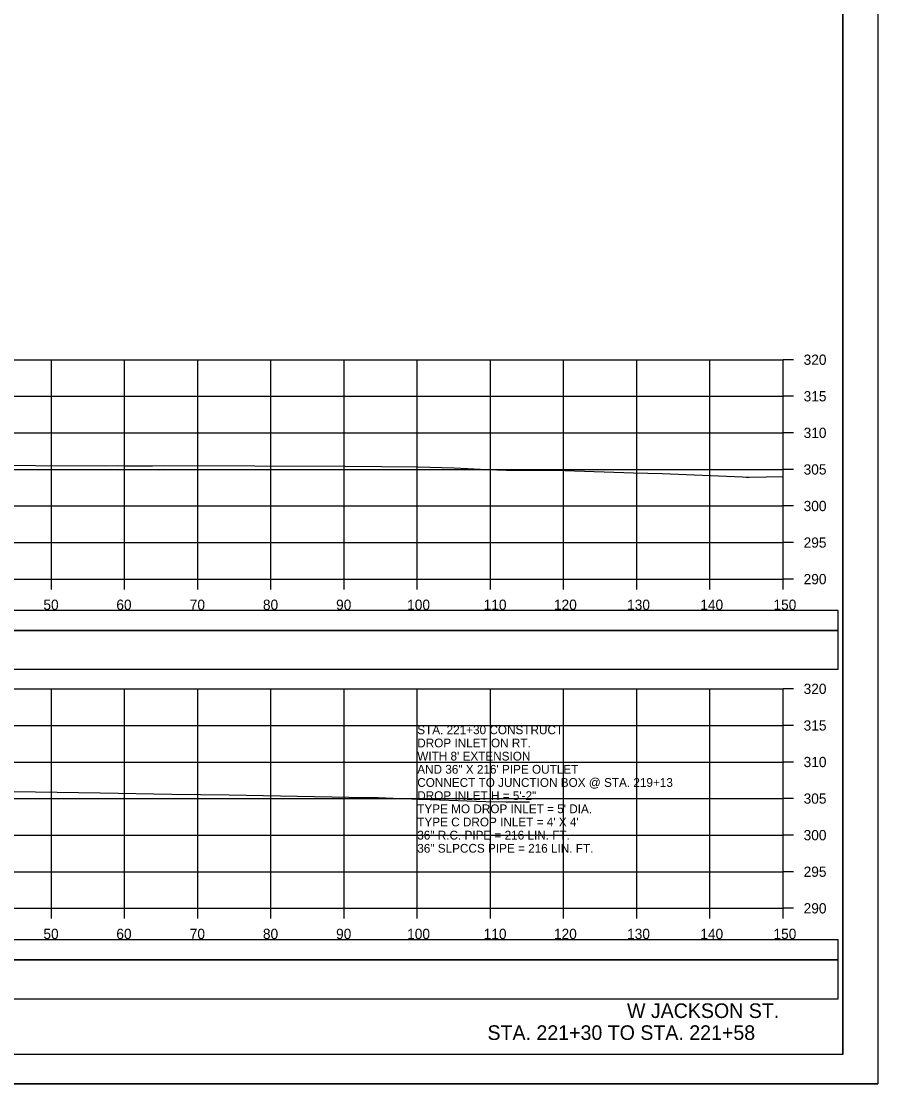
# Model space of a CAD drawing. Extents: x 1370538 to 1372872, y 376220 to 381127.
# Drawn here: x 1372754.5 to 1372871.6, y 379481.3 to 379626.6 of the extents above; entities that cross this region are included whole.
import ezdxf

# ---------------------------------------------------------------- set-up
doc = ezdxf.new("R2010")
doc.units = 0
for name, color, linetype in [('R_Border Notes', 7, 'Continuous'), ('R_Border PE', 7, 'Continuous'), ('R_Border Prem', 7, 'Continuous'), ('R_Dimension', 7, 'Continuous'), ('R_Grid', 7, 'Continuous'), ('R_No Plot', 7, 'Continuous'), ('R_Proposed Road', 7, 'Continuous'), ('R_Water', 7, 'Continuous'), ('R_Water Annot', 7, 'Continuous'), ('T_Detection Zones', 7, 'Continuous')]:
    doc.layers.add(name, color=color, linetype=linetype)

msp = doc.modelspace()

# ---------------------------------------------------------------- linework, layer by layer
at = {"layer": 'R_Border Notes'}
for q in [(1372866.83, 379690.75), (1372550.65, 379485.29)]:
    msp.add_line((1372866.83, 379485.29), q, dxfattribs=at)
at = {"layer": 'R_Border Prem'}
for p, q in [((1372858.65, 379550.29), (1372858.65, 379580.29)), ((1372860.05, 379580.29), (1372858.65, 379580.29)), ((1372860.05, 379575.29), (1372858.65, 379575.29)), ((1372860.05, 379570.29), (1372858.65, 379570.29)), ((1372860.05, 379565.29), (1372858.65, 379565.29)), ((1372860.05, 379560.29), (1372858.65, 379560.29)), ((1372860.05, 379555.29), (1372858.65, 379555.29)), ((1372558.65, 379550.29), (1372858.65, 379550.29)), ((1372758.65, 379548.89), (1372758.65, 379550.29)), ((1372768.65, 379548.89), (1372768.65, 379550.29)), ((1372778.65, 379548.89), (1372778.65, 379550.29)), ((1372788.65, 379548.89), (1372788.65, 379550.29)), ((1372798.65, 379548.89), (1372798.65, 379550.29)), ((1372808.65, 379548.89), (1372808.65, 379550.29)), ((1372818.65, 379548.89), (1372818.65, 379550.29)), ((1372828.65, 379548.89), (1372828.65, 379550.29)), ((1372838.65, 379548.89), (1372838.65, 379550.29)), ((1372848.65, 379548.89), (1372848.65, 379550.29)), ((1372858.65, 379548.89), (1372858.65, 379550.29)), ((1372860.05, 379550.29), (1372858.65, 379550.29)), ((1372858.65, 379505.29), (1372858.65, 379535.29)), ((1372860.05, 379535.29), (1372858.65, 379535.29)), ((1372860.05, 379530.29), (1372858.65, 379530.29)), ((1372860.05, 379525.29), (1372858.65, 379525.29)), ((1372860.05, 379520.29), (1372858.65, 379520.29)), ((1372860.05, 379515.29), (1372858.65, 379515.29)), ((1372860.05, 379510.29), (1372858.65, 379510.29)), ((1372558.65, 379505.29), (1372858.65, 379505.29)), ((1372758.65, 379503.89), (1372758.65, 379505.29)), ((1372768.65, 379503.89), (1372768.65, 379505.29)), ((1372778.65, 379503.89), (1372778.65, 379505.29)), ((1372788.65, 379503.89), (1372788.65, 379505.29)), ((1372798.65, 379503.89), (1372798.65, 379505.29)), ((1372808.65, 379503.89), (1372808.65, 379505.29)), ((1372818.65, 379503.89), (1372818.65, 379505.29)), ((1372828.65, 379503.89), (1372828.65, 379505.29)), ((1372838.65, 379503.89), (1372838.65, 379505.29)), ((1372848.65, 379503.89), (1372848.65, 379505.29)), ((1372858.65, 379503.89), (1372858.65, 379505.29)), ((1372860.05, 379505.29), (1372858.65, 379505.29))]:
    msp.add_line(p, q, dxfattribs=at)
at = {"layer": 'R_Dimension'}
for points in [[(1372753.04, 379565.86), (1372756.47, 379565.83), (1372766.09, 379565.8), (1372767.63, 379565.81), (1372768.56, 379565.79), (1372769.16, 379565.8), (1372772.47, 379565.77), (1372774.1, 379565.81), (1372798.81, 379565.75), (1372808.74, 379565.63), (1372813.68, 379565.49), (1372818.22, 379565.26), (1372820.86, 379565.2), (1372828.82, 379565.14), (1372838.2, 379564.81), (1372842.14, 379564.73), (1372853.08, 379564.26), (1372853.58, 379564.24), (1372854, 379564.24), (1372858.65, 379564.32)], [(1372750.56, 379521.31), (1372765.34, 379521.08), (1372775.13, 379520.91), (1372782.96, 379520.78), (1372799.29, 379520.49), (1372803.32, 379520.43), (1372805.38, 379520.36), (1372818.01, 379519.9), (1372820.75, 379519.86), (1372824, 379519.86)]]:
    msp.add_lwpolyline(points, dxfattribs=at)
at = {"layer": 'R_Grid'}
for p, q in [((1372558.65, 379580.29), (1372858.65, 379580.29)), ((1372758.65, 379550.29), (1372758.65, 379580.29)), ((1372768.65, 379550.29), (1372768.65, 379580.29)), ((1372778.65, 379550.29), (1372778.65, 379580.29)), ((1372788.65, 379550.29), (1372788.65, 379580.29)), ((1372798.65, 379550.29), (1372798.65, 379580.29)), ((1372808.65, 379550.29), (1372808.65, 379580.29)), ((1372818.65, 379550.29), (1372818.65, 379580.29)), ((1372828.65, 379550.29), (1372828.65, 379580.29)), ((1372838.65, 379550.29), (1372838.65, 379580.29)), ((1372848.65, 379550.29), (1372848.65, 379580.29)), ((1372858.65, 379550.29), (1372858.65, 379580.29)), ((1372558.65, 379575.29), (1372858.65, 379575.29)), ((1372558.65, 379570.29), (1372858.65, 379570.29)), ((1372558.65, 379565.29), (1372858.65, 379565.29)), ((1372558.65, 379560.29), (1372858.65, 379560.29)), ((1372558.65, 379555.29), (1372858.65, 379555.29)), ((1372558.65, 379550.29), (1372858.65, 379550.29)), ((1372558.65, 379535.29), (1372858.65, 379535.29)), ((1372758.65, 379505.29), (1372758.65, 379535.29)), ((1372768.65, 379505.29), (1372768.65, 379535.29)), ((1372778.65, 379505.29), (1372778.65, 379535.29)), ((1372788.65, 379505.29), (1372788.65, 379535.29)), ((1372798.65, 379505.29), (1372798.65, 379535.29)), ((1372808.65, 379505.29), (1372808.65, 379535.29)), ((1372818.65, 379505.29), (1372818.65, 379535.29)), ((1372828.65, 379505.29), (1372828.65, 379535.29)), ((1372838.65, 379505.29), (1372838.65, 379535.29)), ((1372848.65, 379505.29), (1372848.65, 379535.29)), ((1372858.65, 379505.29), (1372858.65, 379535.29)), ((1372558.65, 379530.29), (1372858.65, 379530.29)), ((1372558.65, 379525.29), (1372858.65, 379525.29)), ((1372558.65, 379520.29), (1372858.65, 379520.29)), ((1372558.65, 379515.29), (1372858.65, 379515.29)), ((1372558.65, 379510.29), (1372858.65, 379510.29)), ((1372558.65, 379505.29), (1372858.65, 379505.29))]:
    msp.add_line(p, q, dxfattribs=at)
at = {"layer": 'R_No Plot'}
msp.add_line((1372538.25, 379481.31), (1372871.58, 379481.31), dxfattribs=at)
for points in [[(1372538.24, 379694.64), (1372871.58, 379694.64), (1372871.58, 379481.3), (1372538.24, 379481.3)], [(1372784.57, 379690.75), (1372784.57, 379680.87), (1372820.3, 379680.87), (1372820.3, 379677.95), (1372843.5, 379677.95), (1372843.5, 379653.61), (1372866.83, 379653.61), (1372866.83, 379485.29), (1372550.65, 379485.29), (1372550.65, 379690.75)]]:
    msp.add_lwpolyline(points, close=True, dxfattribs=at)
at = {"layer": 'R_Water'}
for points in [[(1372551.05, 379537.97), (1372866.18, 379537.97), (1372866.18, 379543.29), (1372551.05, 379543.29)], [(1372551.05, 379492.93), (1372866.18, 379492.93), (1372866.18, 379498.25), (1372551.05, 379498.25)]]:
    msp.add_lwpolyline(points, close=True, dxfattribs=at)
at = {"layer": 'T_Detection Zones'}
for points in [[(1372551.05, 379543.29), (1372866.18, 379543.29), (1372866.18, 379545.99), (1372551.05, 379545.99)], [(1372551.05, 379498.25), (1372866.18, 379498.25), (1372866.18, 379500.96), (1372551.05, 379500.96)]]:
    msp.add_lwpolyline(points, close=True, dxfattribs=at)

# ---------------------------------------------------------------- texts
at = {"layer": 'R_Border PE'}
for s, p in [('320', (1372861.45, 379579.59)), ('315', (1372861.45, 379574.59)), ('310', (1372861.45, 379569.59)), ('305', (1372861.45, 379564.59)), ('300', (1372861.45, 379559.59)), ('295', (1372861.45, 379554.59)), ('290', (1372861.45, 379549.59)), ('50', (1372757.56, 379546.09)), ('60', (1372767.53, 379546.09)), ('70', (1372777.56, 379546.09)), ('80', (1372787.56, 379546.09)), ('90', (1372797.56, 379546.09)), ('100', (1372807.27, 379546.09)), ('110', (1372817.73, 379546.09)), ('120', (1372827.33, 379546.09)), ('130', (1372837.33, 379546.09)), ('140', (1372847.33, 379546.09)), ('150', (1372857.33, 379546.09)), ('320', (1372861.45, 379534.59)), ('315', (1372861.45, 379529.59)), ('310', (1372861.45, 379524.59)), ('305', (1372861.45, 379519.59)), ('300', (1372861.45, 379514.59)), ('295', (1372861.45, 379509.59)), ('290', (1372861.45, 379504.59)), ('50', (1372757.56, 379501.09)), ('60', (1372767.53, 379501.09)), ('70', (1372777.56, 379501.09)), ('80', (1372787.56, 379501.09)), ('90', (1372797.56, 379501.09)), ('100', (1372807.27, 379501.09)), ('110', (1372817.73, 379501.09)), ('120', (1372827.33, 379501.09)), ('130', (1372837.33, 379501.09)), ('140', (1372847.33, 379501.09)), ('150', (1372857.33, 379501.09))]:
    msp.add_text(s, height=1.4, dxfattribs=at).set_placement(p)
at = {"layer": 'R_Proposed Road'}
for s, p in [('W JACKSON ST.', (1372837.31, 379490.29)), ('STA. 221+30 TO STA. 221+58', (1372818.25, 379487.29))]:
    msp.add_text(s, height=2, dxfattribs=at).set_placement(p)
at = {"layer": 'R_Water Annot'}
for s, p in [('STA. 221+30 CONSTRUCT', (1372808.65, 379529.09)), ('DROP INLET ON RT.', (1372808.65, 379527.29)), ("WITH 8' EXTENSION", (1372808.65, 379525.49)), ('AND 36" X 216\' PIPE OUTLET', (1372808.65, 379523.69)), ('CONNECT TO JUNCTION BOX @ STA. 219+13', (1372808.65, 379521.89)), ('DROP INLET H = 5\'-2"', (1372808.65, 379520.09)), ("TYPE MO DROP INLET = 5' DIA.", (1372808.65, 379518.29)), ("TYPE C DROP INLET = 4' X 4'", (1372808.65, 379516.49)), ('36" R.C. PIPE = 216 LIN. FT.', (1372808.65, 379514.69)), ('36" SLPCCS PIPE = 216 LIN. FT.', (1372808.65, 379512.89))]:
    msp.add_text(s, height=1.2, dxfattribs=at).set_placement(p)

doc.saveas('drawing.dxf')
